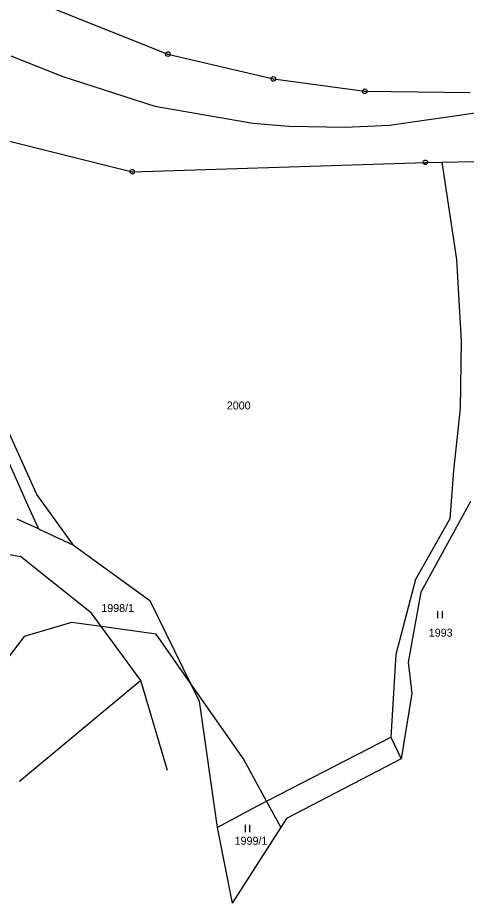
# Model space of a CAD drawing. Extents: x -806774 to -803680, y -1151731 to -1150053.
# Drawn here: x -804072.9 to -803977.7, y -1150890.1 to -1150702.1 of the extents above; entities that cross this region are included whole.
import ezdxf

# ---------------------------------------------------------------- set-up
doc = ezdxf.new("R2010")
doc.units = 0
for name, color, linetype in [('1', 7, 'Continuous'), ('11', 7, 'Continuous'), ('2', 7, 'Continuous'), ('3', 7, 'Continuous'), ('6', 7, 'Continuous'), ('8', 7, 'Continuous')]:
    doc.layers.add(name, color=color, linetype=linetype)

msp = doc.modelspace()

# ---------------------------------------------------------------- linework, layer by layer
at = {"layer": '1'}
for p, q in [((-804065.16, -1150700.21), (-804041.05, -1150709.83)), ((-804041.05, -1150709.83), (-804018.63, -1150715.09)), ((-804018.63, -1150715.09), (-803999.22, -1150717.72)), ((-803999.22, -1150717.72), (-803976.9, -1150717.98)), ((-804086.77, -1150725.31), (-804048.58, -1150734.81)), ((-804048.58, -1150734.81), (-803986.36, -1150732.8)), ((-803986.36, -1150732.8), (-803982.91, -1150732.74)), ((-803982.91, -1150732.74), (-803976.01, -1150732.6)), ((-803982.91, -1150732.74), (-803979.79, -1150753.43)), ((-803979.79, -1150753.43), (-803978.76, -1150770.8)), ((-803978.76, -1150770.8), (-803979, -1150785.08)), ((-804082.13, -1150780.08), (-804070.81, -1150805.5)), ((-804068.82, -1150803.31), (-804079.95, -1150778.82)), ((-803979, -1150785.08), (-803980.38, -1150798.23)), ((-803980.38, -1150798.23), (-803981.21, -1150808.47)), ((-804061.06, -1150814.08), (-804068.82, -1150803.31)), ((-803976.77, -1150804.82), (-803987.32, -1150824.07)), ((-804070.81, -1150805.5), (-804068.52, -1150810.63)), ((-804068.52, -1150810.63), (-804073.01, -1150808.56)), ((-803981.21, -1150808.47), (-803988.47, -1150821.4)), ((-804068.52, -1150810.63), (-804061.06, -1150814.08)), ((-804090.48, -1150813.2), (-804072.33, -1150816.47)), ((-804061.06, -1150814.08), (-804044.89, -1150825.83)), ((-804057.22, -1150828.55), (-804072.33, -1150816.47)), ((-803988.47, -1150821.4), (-803992.61, -1150837.33)), ((-803987.32, -1150824.07), (-803990.03, -1150838.91)), ((-804044.89, -1150825.83), (-804034.37, -1150847.23)), ((-804046.8, -1150842.8), (-804057.22, -1150828.55)), ((-803992.61, -1150837.33), (-803993.72, -1150854.87)), ((-803990.03, -1150838.91), (-803989.24, -1150845.56)), ((-804046.8, -1150842.8), (-804072.54, -1150864.31)), ((-804041.09, -1150861.91), (-804046.8, -1150842.8)), ((-803989.24, -1150845.56), (-803991.54, -1150859.43)), ((-804034.37, -1150847.23), (-804030.55, -1150874.04)), ((-804022, -1150869.45), (-803993.72, -1150854.87)), ((-803993.72, -1150854.87), (-803991.54, -1150859.43)), ((-803991.54, -1150859.43), (-803999.94, -1150863.84)), ((-803999.94, -1150863.84), (-804015.85, -1150872.11)), ((-804030.55, -1150874.04), (-804022, -1150869.45)), ((-804015.85, -1150872.11), (-804027.38, -1150890.14)), ((-804030.55, -1150874.04), (-804027.38, -1150890.14))]:
    msp.add_line(p, q, dxfattribs=at)
at = {"layer": '11'}
msp.add_lwpolyline([(-804017.05, -1150873.98), (-804020.08, -1150868.46), (-804025, -1150859.5), (-804036.28, -1150843.34), (-804043.5, -1150833), (-804055.15, -1150831.38), (-804061.5, -1150830.5), (-804071.5, -1150833.5), (-804081.5, -1150846.5)], dxfattribs=at)
at = {"layer": '3'}
for p, q in [((-803983.77, -1150828.12), (-803983.77, -1150829.62)), ((-803982.77, -1150829.62), (-803982.77, -1150828.12)), ((-804024.63, -1150873.51), (-804024.63, -1150875.01)), ((-804023.63, -1150875.01), (-804023.63, -1150873.51))]:
    msp.add_line(p, q, dxfattribs=at)
at = {"layer": '6'}
for p, q in [((-804074.35, -1150710.2), (-804063.34, -1150714.6)), ((-804063.34, -1150714.6), (-804043.82, -1150720.87)), ((-804043.82, -1150720.87), (-804022.99, -1150724.48)), ((-803994, -1150724.93), (-803973.2, -1150721.93)), ((-804022.99, -1150724.48), (-804015.34, -1150725.09)), ((-804015.34, -1150725.09), (-804003.3, -1150725.34)), ((-804003.3, -1150725.34), (-803994, -1150724.93))]:
    msp.add_line(p, q, dxfattribs=at)
at = {"layer": '8'}
for p, q in [((-804041.08, -1150709.71), (-804041.02, -1150709.95)), ((-804018.66, -1150714.97), (-804018.6, -1150715.21)), ((-803999.25, -1150717.6), (-803999.19, -1150717.84)), ((-803986.48, -1150732.8), (-803986.24, -1150732.8)), ((-804048.7, -1150734.81), (-804048.46, -1150734.81))]:
    msp.add_line(p, q, dxfattribs=at)
for points in [[(-804040.55, -1150709.87), (-804040.67, -1150710.16), (-804040.93, -1150710.32), (-804041.24, -1150710.28), (-804041.47, -1150710.08), (-804041.53, -1150709.77), (-804041.41, -1150709.49), (-804041.15, -1150709.33), (-804040.85, -1150709.36), (-804040.62, -1150709.57)], [(-804018.13, -1150715.13), (-804018.25, -1150715.42), (-804018.51, -1150715.58), (-804018.82, -1150715.54), (-804019.05, -1150715.34), (-804019.11, -1150715.03), (-804018.99, -1150714.75), (-804018.73, -1150714.59), (-804018.43, -1150714.62), (-804018.2, -1150714.83)], [(-803998.72, -1150717.76), (-803998.84, -1150718.05), (-803999.1, -1150718.21), (-803999.41, -1150718.17), (-803999.64, -1150717.97), (-803999.7, -1150717.66), (-803999.58, -1150717.38), (-803999.32, -1150717.22), (-803999.02, -1150717.25), (-803998.79, -1150717.46)], [(-803986.21, -1150732.32), (-803985.96, -1150732.5), (-803985.86, -1150732.79), (-803985.96, -1150733.08), (-803986.21, -1150733.26), (-803986.52, -1150733.26), (-803986.77, -1150733.08), (-803986.87, -1150732.79), (-803986.77, -1150732.5), (-803986.52, -1150732.32)], [(-804048.43, -1150734.33), (-804048.18, -1150734.51), (-804048.08, -1150734.8), (-804048.18, -1150735.09), (-804048.43, -1150735.27), (-804048.74, -1150735.27), (-804048.99, -1150735.09), (-804049.09, -1150734.8), (-804048.99, -1150734.51), (-804048.74, -1150734.33)]]:
    msp.add_lwpolyline(points, close=True, dxfattribs=at)

# ---------------------------------------------------------------- texts
at = {"layer": '2'}
for s, p in [('2000', (-804028.52, -1150785.28)), ('1998/1', (-804055.16, -1150828.29)), ('1993', (-803985.65, -1150833.53)), ('1999/1', (-804026.86, -1150877.71))]:
    msp.add_text(s, height=1.7, dxfattribs=at).set_placement(p)

doc.saveas('drawing.dxf')
